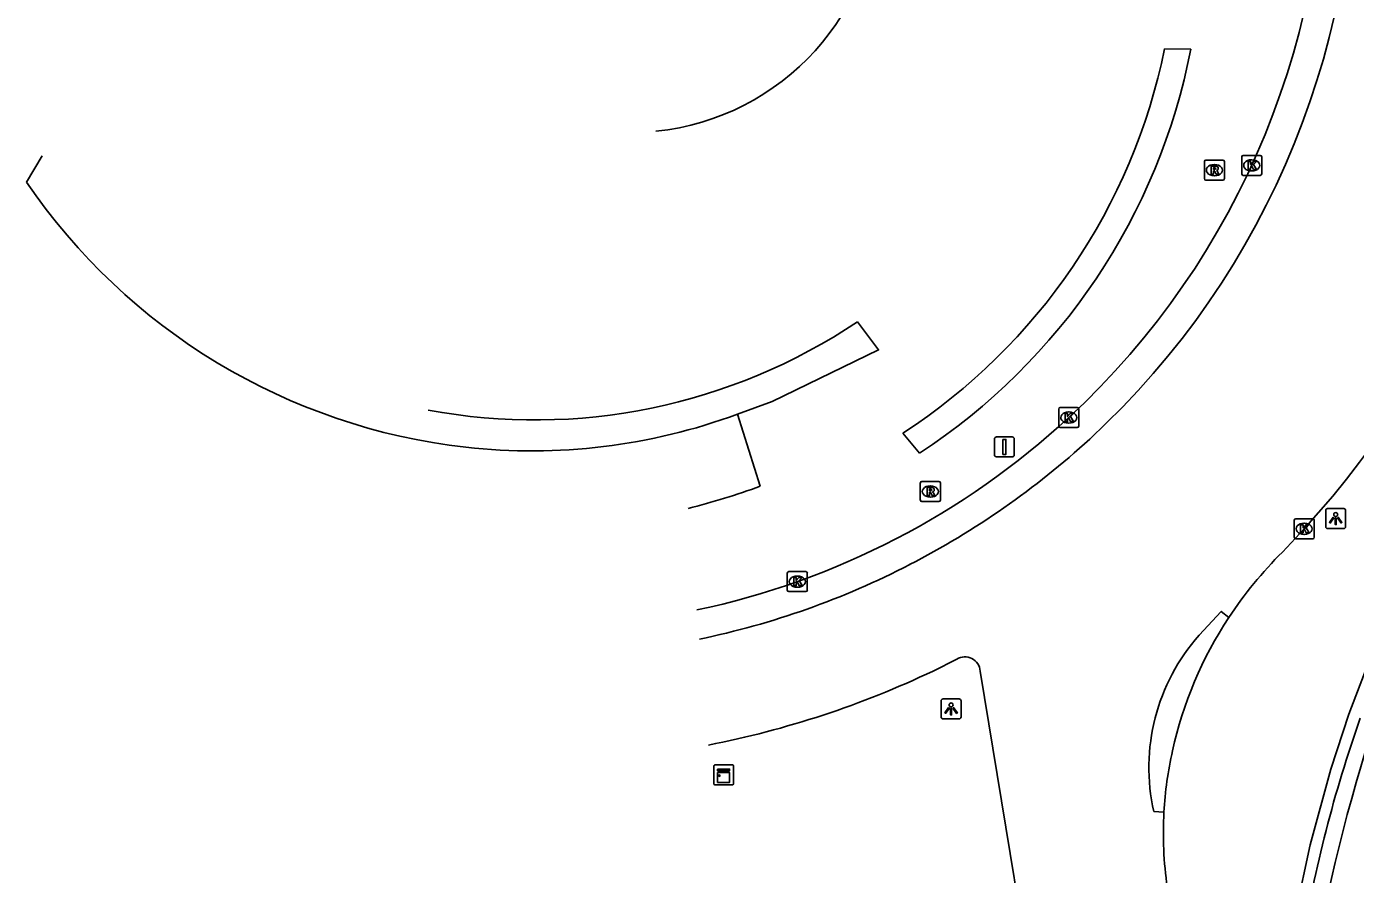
# Model space of a CAD drawing. Extents: x 159265 to 160143, y 383413 to 384319.
# Drawn here: x 159316.1 to 159382.6, y 383522.4 to 383564.8 of the extents above; entities that cross this region are included whole.
import ezdxf

# ---------------------------------------------------------------- set-up
doc = ezdxf.new("R2010")
doc.units = 0
for name, color, linetype in [('IMGEO_Berm_gesloten', 7, 'Continuous'), ('IMGEO_Haag', 7, 'Continuous'), ('IMGEO_Kast', 7, 'Continuous'), ('IMGEO_Kolk', 7, 'Continuous'), ('IMGEO_Lichtpunt', 7, 'Continuous'), ('IMGEO_Rijbaan_regionaal_gesloten', 7, 'Continuous'), ('IMGEO_Rioolput', 7, 'Continuous'), ('IMGEO_Verkeersbordpaal', 7, 'Continuous'), ('IMGEO_Verkeerseiland_groen', 7, 'Continuous'), ('IMGEO_Voetpad_open', 7, 'Continuous')]:
    doc.layers.add(name, color=color, linetype=linetype)

msp = doc.modelspace()

# ---------------------------------------------------------------- linework, layer by layer
at = {"layer": 'IMGEO_Berm_gesloten'}
for centre, radius, start, end in [((159392.581, 383524.431), 19.555, 146.49728, 167.81082), ((159391.524, 383524.451), 18.519, 167.18127, 176.76284)]:
    msp.add_arc(centre, radius, start, end, dxfattribs=at)
at = {"layer": 'IMGEO_Haag'}
for points in [[(159373.069, 383563.684), (159374.376, 383563.663)], [(159316.142, 383557.004), (159316.918, 383558.321)], [(159357.7, 383550.024), (159358.761, 383548.617), (159353.445, 383546.031), (159351.703, 383545.399)], [(159360.803, 383543.45), (159359.973, 383544.455)], [(159379.634, 383520.533), (159380.344, 383523.863), (159381.381, 383527.65), (159382.286, 383530.393), (159384.72, 383536.763)]]:
    msp.add_lwpolyline(points, dxfattribs=at)
for centre, radius, start, end in [((159343.586, 383569.69), 30.089, 302.99969, 348.4863), ((159343.697, 383569.6), 31.249, 303.19062, 349.04677), ((159341.577, 383574.316), 30.767, 214.24014, 263.53367), ((159341.553, 383574.106), 28.995, 259.41565, 303.84183), ((159341.389, 383573.463), 29.899, 263.7069, 290.17875)]:
    msp.add_arc(centre, radius, start, end, dxfattribs=at)
at = {"layer": 'IMGEO_Kast'}
for p, q in [((159350.511, 383526.935), (159350.511, 383527.776)), ((159350.511, 383527.776), (159350.511, 383526.935)), ((159350.586, 383527.86), (159351.427, 383527.86)), ((159351.427, 383527.86), (159350.586, 383527.86)), ((159351.511, 383527.785), (159351.511, 383526.944)), ((159351.511, 383526.944), (159351.511, 383527.785)), ((159351.436, 383526.86), (159350.595, 383526.86)), ((159350.595, 383526.86), (159351.436, 383526.86))]:
    msp.add_line(p, q, dxfattribs=at)
for points in [[(159350.706, 383527.65), (159351.306, 383527.65), (159351.306, 383527.565), (159350.706, 383527.565), (159350.706, 383527.65)], [(159350.706, 383527.475), (159351.306, 383527.475), (159351.306, 383526.986), (159350.706, 383526.986), (159350.706, 383527.475)]]:
    msp.add_lwpolyline(points, dxfattribs=at)
msp.add_circle((159350.79, 383527.324), 0.0377, dxfattribs=at)
for centre, start, end in [((159350.589, 383527.782), 92.4484, 184.28452), ((159350.589, 383527.782), 92.4484, 184.28452), ((159351.433, 383527.782), 2.4484, 94.28452), ((159351.433, 383527.782), 2.4484, 94.28452), ((159350.589, 383526.938), 182.4484, 274.28452), ((159350.589, 383526.938), 182.4484, 274.28452), ((159351.433, 383526.938), 272.4484, 4.28452), ((159351.433, 383526.938), 272.4484, 4.28452)]:
    msp.add_arc(centre, 0.0779, start, end, dxfattribs=at)
at = {"layer": 'IMGEO_Kolk'}
for p, q in [((159376.923, 383557.42), (159376.923, 383558.272)), ((159376.998, 383558.346), (159377.85, 383558.346)), ((159377.411, 383558.126), (159377.436, 383558.126)), ((159377.924, 383558.272), (159377.924, 383557.42)), ((159377.85, 383557.346), (159376.998, 383557.346)), ((159377.434, 383557.566), (159377.409, 383557.566)), ((159367.772, 383544.808), (159367.772, 383545.66)), ((159367.847, 383545.734), (159368.699, 383545.734)), ((159368.26, 383545.514), (159368.285, 383545.514)), ((159368.773, 383545.66), (159368.773, 383544.808)), ((159368.699, 383544.734), (159367.847, 383544.734)), ((159368.283, 383544.954), (159368.258, 383544.954)), ((159379.55, 383539.243), (159379.55, 383540.095)), ((159379.625, 383540.169), (159380.477, 383540.169)), ((159380.038, 383539.949), (159380.063, 383539.949)), ((159380.551, 383540.095), (159380.551, 383539.243)), ((159380.061, 383539.389), (159380.036, 383539.389)), ((159380.477, 383539.169), (159379.625, 383539.169)), ((159354.195, 383536.6), (159354.195, 383537.452)), ((159354.27, 383537.526), (159355.122, 383537.526)), ((159354.683, 383537.306), (159354.708, 383537.306)), ((159355.196, 383537.452), (159355.196, 383536.6)), ((159354.706, 383536.746), (159354.681, 383536.746)), ((159355.122, 383536.526), (159354.27, 383536.526))]:
    msp.add_line(p, q, dxfattribs=at)
for points in [[(159376.923, 383557.42), (159376.923, 383558.272)], [(159376.998, 383558.346), (159377.85, 383558.346)], [(159377.244, 383558.046), (159377.367, 383558.046), (159377.367, 383557.895), (159377.497, 383558.046), (159377.661, 383558.046), (159377.515, 383557.895), (159377.668, 383557.646), (159377.516, 383557.646), (159377.431, 383557.81), (159377.367, 383557.743), (159377.367, 383557.646), (159377.244, 383557.646), (159377.244, 383558.046)], [(159377.924, 383558.272), (159377.924, 383557.42)], [(159377.85, 383557.346), (159376.998, 383557.346)], [(159367.772, 383544.808), (159367.772, 383545.66)], [(159367.847, 383545.734), (159368.699, 383545.734)], [(159368.093, 383545.434), (159368.216, 383545.434), (159368.216, 383545.283), (159368.346, 383545.434), (159368.51, 383545.434), (159368.364, 383545.283), (159368.517, 383545.034), (159368.365, 383545.034), (159368.28, 383545.198), (159368.216, 383545.131), (159368.216, 383545.034), (159368.093, 383545.034), (159368.093, 383545.434)], [(159368.773, 383545.66), (159368.773, 383544.808)], [(159368.699, 383544.734), (159367.847, 383544.734)], [(159379.55, 383539.243), (159379.55, 383540.095)], [(159379.625, 383540.169), (159380.477, 383540.169)], [(159380.551, 383540.095), (159380.551, 383539.243)], [(159379.871, 383539.869), (159379.994, 383539.869), (159379.994, 383539.718), (159380.124, 383539.869), (159380.288, 383539.869), (159380.142, 383539.718), (159380.295, 383539.469), (159380.143, 383539.469), (159380.058, 383539.633), (159379.994, 383539.566), (159379.994, 383539.469), (159379.871, 383539.469), (159379.871, 383539.869)], [(159380.477, 383539.169), (159379.625, 383539.169)], [(159354.195, 383536.6), (159354.195, 383537.452)], [(159354.27, 383537.526), (159355.122, 383537.526)], [(159355.196, 383537.452), (159355.196, 383536.6)], [(159354.516, 383537.226), (159354.639, 383537.226), (159354.639, 383537.075), (159354.769, 383537.226), (159354.933, 383537.226), (159354.787, 383537.075), (159354.94, 383536.826), (159354.788, 383536.826), (159354.703, 383536.99), (159354.639, 383536.923), (159354.639, 383536.826), (159354.516, 383536.826), (159354.516, 383537.226)], [(159355.122, 383536.526), (159354.27, 383536.526)]]:
    msp.add_lwpolyline(points, dxfattribs=at)
for centre, start, end in [((159377, 383558.27), 91.55205, 178.44795), ((159377, 383558.27), 91.55205, 178.44795), ((159377.848, 383558.27), 1.55205, 88.44795), ((159377.848, 383558.27), 1.55205, 88.44795), ((159377, 383557.422), 181.55205, 268.44795), ((159377, 383557.422), 181.55205, 268.44795), ((159377.848, 383557.422), 271.55205, 358.44795), ((159377.848, 383557.422), 271.55205, 358.44795), ((159367.849, 383545.658), 91.55205, 178.44795), ((159367.849, 383545.658), 91.55205, 178.44795), ((159368.697, 383545.658), 1.55205, 88.44795), ((159368.697, 383545.658), 1.55205, 88.44795), ((159367.849, 383544.81), 181.55205, 268.44795), ((159367.849, 383544.81), 181.55205, 268.44795), ((159368.697, 383544.81), 271.55205, 358.44795), ((159368.697, 383544.81), 271.55205, 358.44795), ((159379.627, 383540.093), 91.55205, 178.44795), ((159379.627, 383540.093), 91.55205, 178.44795), ((159380.475, 383540.093), 1.55205, 88.44795), ((159380.475, 383540.093), 1.55205, 88.44795), ((159379.627, 383539.245), 181.55205, 268.44795), ((159379.627, 383539.245), 181.55205, 268.44795), ((159380.475, 383539.245), 271.55205, 358.44795), ((159380.475, 383539.245), 271.55205, 358.44795), ((159354.272, 383537.45), 91.55205, 178.44795), ((159354.272, 383537.45), 91.55205, 178.44795), ((159355.12, 383537.45), 1.55205, 88.44795), ((159355.12, 383537.45), 1.55205, 88.44795), ((159354.272, 383536.602), 181.55205, 268.44795), ((159354.272, 383536.602), 181.55205, 268.44795), ((159355.12, 383536.602), 271.55205, 358.44795), ((159355.12, 383536.602), 271.55205, 358.44795)]:
    msp.add_arc(centre, 0.0765, start, end, dxfattribs=at)
for centre, major_axis, ratio, start_param, end_param in [((159377.41, 383557.846), (-0.387, 0.002), 0.722429, 4.712389, 7.853982), ((159377.435, 383557.846), (-0.39, 0.002), 0.717154, 1.570796, 4.712389), ((159368.259, 383545.234), (-0.387, 0.002), 0.722429, 4.712389, 7.853982), ((159368.284, 383545.234), (-0.39, 0.002), 0.717154, 1.570796, 4.712389), ((159380.037, 383539.669), (-0.387, 0.002), 0.722429, 4.712389, 7.853982), ((159380.062, 383539.669), (-0.39, 0.002), 0.717154, 1.570796, 4.712389), ((159354.682, 383537.026), (-0.387, 0.002), 0.722429, 4.712389, 7.853982), ((159354.707, 383537.026), (-0.39, 0.002), 0.717154, 1.570796, 4.712389)]:
    msp.add_ellipse(centre, major_axis=major_axis, ratio=ratio, start_param=start_param, end_param=end_param, dxfattribs=at)
at = {"layer": 'IMGEO_Lichtpunt'}
for p, q in [((159381.127, 383540.584), (159381.127, 383539.777)), ((159381.127, 383540.584), (159381.127, 383539.777)), ((159382.029, 383540.679), (159381.221, 383540.679)), ((159382.029, 383540.679), (159381.221, 383540.679)), ((159382.123, 383539.777), (159382.123, 383540.584)), ((159382.123, 383539.777), (159382.123, 383540.584)), ((159381.221, 383539.683), (159382.029, 383539.683)), ((159381.221, 383539.683), (159382.029, 383539.683)), ((159361.889, 383531.062), (159361.889, 383530.255)), ((159361.889, 383531.062), (159361.889, 383530.255)), ((159362.791, 383531.157), (159361.983, 383531.157)), ((159362.791, 383531.157), (159361.983, 383531.157)), ((159362.885, 383530.255), (159362.885, 383531.062)), ((159362.885, 383530.255), (159362.885, 383531.062)), ((159361.983, 383530.161), (159362.791, 383530.161)), ((159361.983, 383530.161), (159362.791, 383530.161))]:
    msp.add_line(p, q, dxfattribs=at)
for points in [[(159381.501, 383540.248), (159381.54, 383540.22), (159381.352, 383539.958), (159381.314, 383539.985), (159381.501, 383540.248)], [(159381.603, 383540.2), (159381.65, 383540.2), (159381.65, 383539.878), (159381.603, 383539.878), (159381.603, 383540.2)], [(159381.713, 383540.22), (159381.751, 383540.247), (159381.938, 383539.985), (159381.899, 383539.957), (159381.713, 383540.22)], [(159362.263, 383530.726), (159362.302, 383530.698), (159362.114, 383530.436), (159362.076, 383530.463), (159362.263, 383530.726)], [(159362.365, 383530.678), (159362.412, 383530.678), (159362.412, 383530.356), (159362.365, 383530.356), (159362.365, 383530.678)], [(159362.475, 383530.698), (159362.513, 383530.725), (159362.7, 383530.463), (159362.661, 383530.435), (159362.475, 383530.698)]]:
    msp.add_lwpolyline(points, dxfattribs=at)
for centre in [(159381.626, 383540.382), (159362.388, 383530.86)]:
    msp.add_circle(centre, 0.0994, dxfattribs=at)
for centre, start, end in [((159381.221, 383540.584), 90, 180), ((159381.221, 383540.584), 90, 180), ((159382.029, 383540.584), 0, 90), ((159382.029, 383540.584), 0, 90), ((159381.221, 383539.777), 180, 270), ((159381.221, 383539.777), 180, 270), ((159382.029, 383539.777), 270, 0), ((159382.029, 383539.777), 270, 360), ((159361.983, 383531.062), 90, 180), ((159361.983, 383531.062), 90, 180), ((159362.791, 383531.062), 0, 90), ((159362.791, 383531.062), 0, 90), ((159361.983, 383530.255), 180, 270), ((159361.983, 383530.255), 180, 270), ((159362.791, 383530.255), 270, 0), ((159362.791, 383530.255), 270, 360)]:
    msp.add_arc(centre, 0.0946, start, end, dxfattribs=at)
at = {"layer": 'IMGEO_Rijbaan_regionaal_gesloten'}
for points in [[(159378.959, 383538.504), (159380.051, 383539.669)], [(159374.793, 383534.35), (159375.9, 383535.532), (159376.275, 383535.225)], [(159361.486, 383532.553), (159362.675, 383533.141)], [(159363.844, 383532.545), (159367.261, 383511.764)], [(159373.035, 383525.497), (159372.525, 383525.52)]]:
    msp.add_lwpolyline(points, dxfattribs=at)
for centre, radius, start, end in [((159341.391, 383574.43), 41.189, 312.69127, 3.06125), ((159341.994, 383574.166), 51.365, 317.80914, 356.2484), ((159341.352, 383574.659), 41.383, 297.27262, 312.51645), ((159393.81, 383523.61), 21.033, 134.91696, 146.4795), ((159341.356, 383574.655), 41.378, 281.76658, 297.27026), ((159382.296, 383527.717), 10.015, 138.52018, 192.66957), ((159363.084, 383532.499), 0.761, 3.48323, 122.48839), ((159341.193, 383575.258), 47.281, 281.03859, 295.41642), ((159391.543, 383524.45), 18.538, 176.76088, 188.37349)]:
    msp.add_arc(centre, radius, start, end, dxfattribs=at)
at = {"layer": 'IMGEO_Rioolput'}
for p, q in [((159375.056, 383557.183), (159375.056, 383558.035)), ((159375.131, 383558.109), (159375.983, 383558.109)), ((159375.544, 383557.889), (159375.569, 383557.889)), ((159376.057, 383558.035), (159376.057, 383557.183)), ((159375.567, 383557.329), (159375.542, 383557.329)), ((159375.983, 383557.109), (159375.131, 383557.109)), ((159360.848, 383541.108), (159360.848, 383541.96)), ((159360.923, 383542.034), (159361.775, 383542.034)), ((159361.849, 383541.96), (159361.849, 383541.108)), ((159361.359, 383541.254), (159361.334, 383541.254)), ((159361.336, 383541.814), (159361.361, 383541.814)), ((159361.775, 383541.034), (159360.923, 383541.034))]:
    msp.add_line(p, q, dxfattribs=at)
for points in [[(159375.056, 383557.183), (159375.056, 383558.035)], [(159375.131, 383558.109), (159375.983, 383558.109)], [(159376.057, 383558.035), (159376.057, 383557.183)], [(159375.645, 383557.807), (159375.393, 383557.809), (159375.393, 383557.409)], [(159375.393, 383557.409), (159375.517, 383557.409), (159375.517, 383557.571), (159375.528, 383557.571)], [(159375.571, 383557.728), (159375.517, 383557.728), (159375.517, 383557.647)], [(159375.517, 383557.647), (159375.569, 383557.647)], [(159375.575, 383557.542), (159375.646, 383557.409), (159375.786, 383557.409), (159375.721, 383557.535)], [(159375.983, 383557.109), (159375.131, 383557.109)], [(159360.848, 383541.108), (159360.848, 383541.96)], [(159360.923, 383542.034), (159361.775, 383542.034)], [(159361.849, 383541.96), (159361.849, 383541.108)], [(159361.437, 383541.732), (159361.185, 383541.734), (159361.185, 383541.334)], [(159361.185, 383541.334), (159361.309, 383541.334), (159361.309, 383541.496), (159361.32, 383541.496)], [(159361.363, 383541.653), (159361.309, 383541.653), (159361.309, 383541.572)], [(159361.309, 383541.572), (159361.361, 383541.572)], [(159361.367, 383541.467), (159361.438, 383541.334), (159361.578, 383541.334), (159361.513, 383541.46)], [(159361.775, 383541.034), (159360.923, 383541.034)]]:
    msp.add_lwpolyline(points, dxfattribs=at)
for centre, radius, start, end in [((159375.133, 383558.033), 0.0765, 91.55205, 178.44795), ((159375.133, 383558.033), 0.0765, 91.55205, 178.44795), ((159375.981, 383558.033), 0.0765, 1.55205, 88.44795), ((159375.981, 383558.033), 0.0765, 1.55205, 88.44795), ((159375.133, 383557.185), 0.0765, 181.55205, 268.44795), ((159375.133, 383557.185), 0.0765, 181.55205, 268.44795), ((159375.527, 383557.518), 0.0533, 26.02933, 88.69889), ((159375.553, 383557.836), 0.19, 274.7715, 282.96867), ((159375.577, 383557.632), 0.0964, 77.00612, 93.18647), ((159375.591, 383557.689), 0.0378, 276.66336, 79.67722), ((159375.644, 383557.697), 0.109, 350.36119, 89.41601), ((159375.642, 383557.697), 0.112, 277.58423, 350.98172), ((159375.626, 383557.482), 0.108, 29.51342, 73.79051), ((159375.981, 383557.185), 0.0765, 271.55205, 358.44795), ((159375.981, 383557.185), 0.0765, 271.55205, 358.44795), ((159360.925, 383541.958), 0.0765, 91.55205, 178.44795), ((159360.925, 383541.958), 0.0765, 91.55205, 178.44795), ((159361.773, 383541.958), 0.0765, 1.55205, 88.44795), ((159361.773, 383541.958), 0.0765, 1.55205, 88.44795), ((159361.319, 383541.443), 0.0533, 26.02933, 88.69889), ((159361.345, 383541.761), 0.19, 274.7715, 282.96867), ((159361.369, 383541.557), 0.0964, 77.00612, 93.18647), ((159361.383, 383541.614), 0.0378, 276.66336, 79.67722), ((159361.436, 383541.622), 0.109, 350.36119, 89.41601), ((159361.434, 383541.622), 0.112, 277.58423, 350.98172), ((159361.418, 383541.407), 0.108, 29.51342, 73.79051), ((159360.925, 383541.11), 0.0765, 181.55205, 268.44795), ((159360.925, 383541.11), 0.0765, 181.55205, 268.44795), ((159361.773, 383541.11), 0.0765, 271.55205, 358.44795), ((159361.773, 383541.11), 0.0765, 271.55205, 358.44795)]:
    msp.add_arc(centre, radius, start, end, dxfattribs=at)
for centre, major_axis, ratio, start_param, end_param in [((159375.543, 383557.609), (-0.387, 0.002), 0.722429, 4.712389, 7.853982), ((159375.568, 383557.609), (-0.39, 0.002), 0.717154, 1.570796, 4.712389), ((159361.335, 383541.534), (-0.387, 0.002), 0.722429, 4.712389, 7.853982), ((159361.36, 383541.534), (-0.39, 0.002), 0.717154, 1.570796, 4.712389)]:
    msp.add_ellipse(centre, major_axis=major_axis, ratio=ratio, start_param=start_param, end_param=end_param, dxfattribs=at)
at = {"layer": 'IMGEO_Verkeersbordpaal'}
for p, q in [((159364.556, 383543.365), (159364.556, 383544.165)), ((159364.556, 383544.165), (159364.556, 383543.365)), ((159364.656, 383544.265), (159365.446, 383544.265)), ((159365.446, 383544.265), (159364.656, 383544.265)), ((159365.546, 383544.165), (159365.546, 383543.365)), ((159365.546, 383543.365), (159365.546, 383544.165)), ((159365.446, 383543.265), (159364.656, 383543.265)), ((159364.656, 383543.265), (159365.446, 383543.265))]:
    msp.add_line(p, q, dxfattribs=at)
msp.add_lwpolyline([(159364.976, 383544.14), (159365.126, 383544.14), (159365.126, 383543.39), (159364.976, 383543.39), (159364.976, 383544.14)], dxfattribs=at)
for centre, start, end in [((159364.656, 383544.165), 90, 180), ((159364.656, 383544.165), 90, 180), ((159365.446, 383544.165), 0, 90), ((159365.446, 383544.165), 360, 90), ((159364.656, 383543.365), 180, 270), ((159364.656, 383543.365), 180, 270), ((159365.446, 383543.365), 270, 0), ((159365.446, 383543.365), 270, 0)]:
    msp.add_arc(centre, 0.1, start, end, dxfattribs=at)
at = {"layer": 'IMGEO_Verkeerseiland_groen'}
msp.add_lwpolyline([(159351.703, 383545.399), (159352.842, 383541.802)], dxfattribs=at)
for centre, radius, start, end in [((159341.23, 383574.481), 39.833, 312.75777, 2.70821), ((159346.377, 383571.907), 12.412, 275.77208, 359.99622), ((159341.518, 383574.157), 39.4, 281.9396, 312.77033), ((159341.25, 383573.038), 33.318, 283.86784, 290.36097)]:
    msp.add_arc(centre, radius, start, end, dxfattribs=at)
at = {"layer": 'IMGEO_Voetpad_open'}
for centre, radius, start, end in [((159464.786, 383503.281), 85.486, 153.93121, 171.67062), ((159445.485, 383508.082), 66.421, 160.55854, 170.69395)]:
    msp.add_arc(centre, radius, start, end, dxfattribs=at)

doc.saveas('drawing.dxf')
